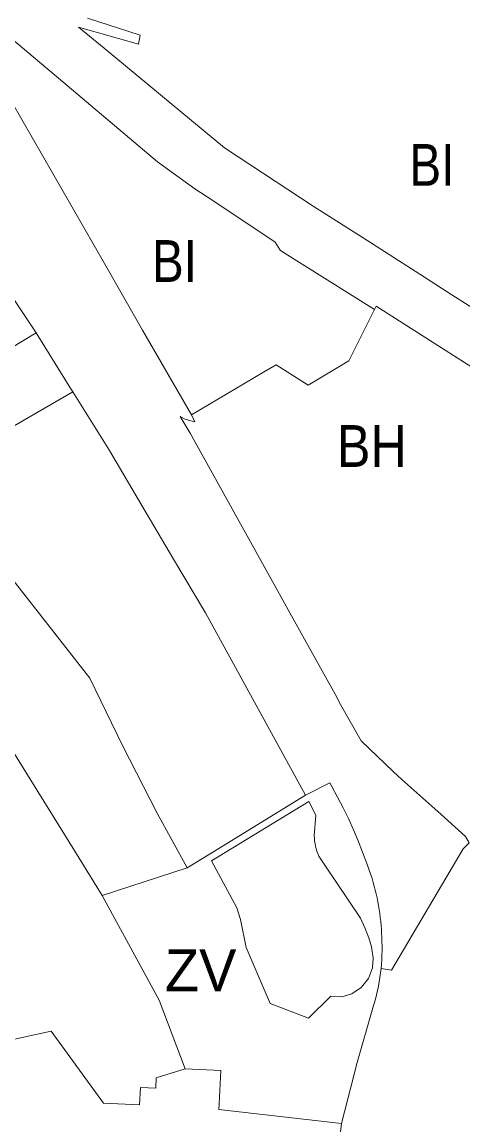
# Model space of a CAD drawing. Extents: x -650451 to -642268, y -1075216 to -1066610.
# Drawn here: x -646584.6 to -646458.2, y -1071698.5 to -1071382.4 of the extents above; entities that cross this region are included whole.
import ezdxf

# ---------------------------------------------------------------- set-up
doc = ezdxf.new("R2010")
doc.units = 0
doc.header["$LTSCALE"] = 4.8
for name, color, linetype, lineweight in [('1', 7, 'Continuous', 13), ('15', 7, 'Continuous', 13), ('2', 7, 'Continuous', 13), ('24', 7, 'Continuous', 13), ('40', 7, 'Continuous', 13), ('43', 7, 'Continuous', 13), ('9', 7, 'Continuous', 13)]:
    doc.layers.add(name, color=color, linetype=linetype, lineweight=lineweight)
doc.layers.add('62', color=7, linetype='Continuous')

msp = doc.modelspace()

# ---------------------------------------------------------------- linework, layer by layer
at = {"layer": '1'}
for points in [[(-646483.58, -1071464.76), (-646483.107, -1071463.81), (-646441.14, -1071490.5), (-646440.16, -1071489.43), (-646437.01, -1071491.61), (-646429.42, -1071496.8), (-646426.43, -1071498.81), (-646414.36, -1071506.9), (-646411.47, -1071508.58), (-646403.78, -1071514.21), (-646402.38, -1071515.24), (-646399.37, -1071517.73), (-646393.44, -1071524.71), (-646392.911, -1071525.561)], [(-646536.06, -1071494.9), (-646515.35, -1071482.75), (-646511.72, -1071480.63), (-646502.58, -1071486.42), (-646490.89, -1071479.44), (-646483.58, -1071464.76)], [(-646457.49, -1071615.83), (-646464.59, -1071609.41), (-646475.69, -1071599.42), (-646478.18, -1071597.11), (-646487.37, -1071588.37), (-646493.27, -1071577.93), (-646494.85, -1071575.01), (-646507.87, -1071551.64), (-646511.87, -1071544.47), (-646536.45, -1071500.22), (-646539.23, -1071495.37), (-646537.89, -1071496.17), (-646536.26, -1071496.69), (-646535.08, -1071496.91), (-646536.06, -1071494.9)]]:
    msp.add_lwpolyline(points, dxfattribs=at)
at = {"layer": '15'}
for points in [[(-646565.84, -1071381.21), (-646550.7, -1071386.17), (-646551.23, -1071388.71), (-646568.41, -1071383.81), (-646561.07, -1071389.85), (-646526.53, -1071418.41), (-646501.13, -1071435.17), (-646486.82, -1071444.25), (-646470.57, -1071454.67), (-646461.44, -1071460.52), (-646454.64, -1071464.89)], [(-646483.58, -1071464.76), (-646504.28, -1071451.75), (-646509.94, -1071448.19), (-646510.63, -1071447.76), (-646512.01, -1071445.44), (-646529.94, -1071433.53), (-646535.05, -1071430.14), (-646545.77, -1071422.43), (-646572.96, -1071399.49), (-646587.53, -1071387.19), (-646593.69, -1071394.81), (-646561, -1071451.57), (-646550.03, -1071470.64), (-646536.06, -1071494.9)], [(-646580.58, -1071471.48), (-646591.65, -1071454.91), (-646635.79, -1071481.6)], [(-646392.911, -1071525.561), (-646393.44, -1071524.71), (-646399.37, -1071517.73), (-646402.38, -1071515.24), (-646403.78, -1071514.21), (-646411.47, -1071508.58), (-646414.36, -1071506.9), (-646426.43, -1071498.81), (-646429.42, -1071496.8), (-646437.01, -1071491.61), (-646440.16, -1071489.43), (-646441.14, -1071490.5), (-646483.107, -1071463.81), (-646483.58, -1071464.76)], [(-646570, -1071488.38), (-646571.06, -1071486.69), (-646580.58, -1071471.48)], [(-646503.31, -1071603.95), (-646511.47, -1071589.11), (-646521.8, -1071570.34), (-646532.04, -1071551.72), (-646541.14, -1071536.3), (-646550.23, -1071520.88), (-646559.53, -1071505.12), (-646570, -1071488.38)], [(-646536.06, -1071494.9), (-646535.08, -1071496.91), (-646536.26, -1071496.69), (-646537.89, -1071496.17), (-646539.23, -1071495.37), (-646536.45, -1071500.22), (-646511.87, -1071544.47), (-646507.87, -1071551.64), (-646494.85, -1071575.01), (-646493.27, -1071577.93), (-646487.37, -1071588.37), (-646478.18, -1071597.11), (-646475.69, -1071599.42), (-646464.59, -1071609.41), (-646457.49, -1071615.83)], [(-646587.29, -1071591.3), (-646568.26, -1071622.03), (-646561.68, -1071632.65)], [(-646481.679, -1071653.609), (-646481.563, -1071652.329), (-646481.478, -1071651.047), (-646481.421, -1071649.765), (-646481.395, -1071648.483), (-646481.397, -1071647.203), (-646481.429, -1071645.925), (-646481.49, -1071644.65), (-646481.532, -1071643.515), (-646481.595, -1071642.38), (-646481.679, -1071641.245), (-646481.783, -1071640.11), (-646481.908, -1071638.977), (-646482.054, -1071637.846), (-646482.219, -1071636.717), (-646482.406, -1071635.592), (-646482.613, -1071634.469), (-646482.84, -1071633.351), (-646483.087, -1071632.238), (-646483.354, -1071631.13), (-646483.642, -1071630.028), (-646483.948, -1071628.931), (-646484.275, -1071627.842), (-646484.62, -1071626.76), (-646485.758, -1071623.489), (-646486.971, -1071620.242), (-646488.259, -1071617.023), (-646489.622, -1071613.833), (-646491.057, -1071610.675), (-646492.565, -1071607.552), (-646494.143, -1071604.466), (-646495.79, -1071601.42), (-646496.36, -1071600.42), (-646503.31, -1071603.95)], [(-646457.49, -1071615.83), (-646456.43, -1071617.64), (-646458.19, -1071619.33), (-646478.668, -1071654.059), (-646481.679, -1071653.609)], [(-646561.68, -1071632.65), (-646545.319, -1071662.695), (-646537.83, -1071682.37)], [(-646537.83, -1071682.37), (-646546.14, -1071684.96), (-646546.29, -1071687.96), (-646550.69, -1071687.74), (-646550.94, -1071692.73), (-646561.25, -1071692.22), (-646576.23, -1071671.54), (-646599.91, -1071676.7)]]:
    msp.add_lwpolyline(points, dxfattribs=at)
at = {"layer": '2'}
msp.add_line((-646623.18, -1071496.99), (-646580.58, -1071471.48), dxfattribs=at)
for points in [[(-646454.64, -1071464.89), (-646461.44, -1071460.52), (-646470.57, -1071454.67), (-646486.82, -1071444.25), (-646501.13, -1071435.17), (-646526.53, -1071418.41), (-646561.07, -1071389.85), (-646568.41, -1071383.81), (-646551.23, -1071388.71), (-646550.7, -1071386.17), (-646565.84, -1071381.21)], [(-646536.06, -1071494.9), (-646550.03, -1071470.64), (-646561, -1071451.57), (-646593.69, -1071394.81), (-646587.53, -1071387.19), (-646572.96, -1071399.49), (-646545.77, -1071422.43), (-646535.05, -1071430.14), (-646529.94, -1071433.53), (-646512.01, -1071445.44), (-646510.63, -1071447.76), (-646509.94, -1071448.19), (-646504.28, -1071451.75), (-646483.58, -1071464.76)], [(-646483.58, -1071464.76), (-646490.89, -1071479.44), (-646502.58, -1071486.42), (-646511.72, -1071480.63), (-646515.35, -1071482.75), (-646536.06, -1071494.9)], [(-646580.58, -1071471.48), (-646571.06, -1071486.69), (-646570, -1071488.38), (-646609.21, -1071510.98)]]:
    msp.add_lwpolyline(points, dxfattribs=at)
at = {"layer": '24'}
for points in [[(-646481.679, -1071653.609), (-646478.668, -1071654.059), (-646458.19, -1071619.33), (-646456.43, -1071617.64), (-646457.49, -1071615.83)], [(-646493.07, -1071698.02), (-646488.53, -1071680.55), (-646484.02, -1071664.89), (-646483.647, -1071663.67), (-646483.302, -1071662.439), (-646482.984, -1071661.198), (-646482.694, -1071659.949), (-646482.433, -1071658.693), (-646482.201, -1071657.429), (-646481.998, -1071656.16), (-646481.823, -1071654.887), (-646481.679, -1071653.609)], [(-646563.366, -1071989.538), (-646560.5, -1071985.93), (-646549.35, -1071970.07), (-646542.34, -1071958.23), (-646532.74, -1071938.42), (-646526.36, -1071922.76), (-646520.43, -1071906.43), (-646516.21, -1071888.59), (-646514.6, -1071878.48), (-646513.09, -1071870.85), (-646504.93, -1071812.52), (-646503.16, -1071794.13), (-646499.22, -1071754.7), (-646498.98, -1071753.64), (-646496.94, -1071733.76), (-646495.05, -1071714.52), (-646493.07, -1071698.02)]]:
    msp.add_lwpolyline(points, dxfattribs=at)
at = {"layer": '40'}
msp.add_line((-646561.68, -1071632.65), (-646537.28, -1071624.8), dxfattribs=at)
for points in [[(-646503.31, -1071603.95), (-646496.36, -1071600.42), (-646495.79, -1071601.42), (-646494.143, -1071604.466), (-646492.565, -1071607.552), (-646491.057, -1071610.675), (-646489.622, -1071613.833), (-646488.259, -1071617.023), (-646486.971, -1071620.242), (-646485.758, -1071623.489), (-646484.62, -1071626.76), (-646484.275, -1071627.842), (-646483.948, -1071628.931), (-646483.642, -1071630.028), (-646483.354, -1071631.13), (-646483.087, -1071632.238), (-646482.84, -1071633.351), (-646482.613, -1071634.469), (-646482.406, -1071635.592), (-646482.219, -1071636.717), (-646482.054, -1071637.846), (-646481.908, -1071638.977), (-646481.783, -1071640.11), (-646481.679, -1071641.245), (-646481.595, -1071642.38), (-646481.532, -1071643.515), (-646481.49, -1071644.65), (-646481.429, -1071645.925), (-646481.397, -1071647.203), (-646481.395, -1071648.483), (-646481.421, -1071649.765), (-646481.478, -1071651.047), (-646481.563, -1071652.329), (-646481.679, -1071653.609)], [(-646537.28, -1071624.8), (-646531.2, -1071621.07), (-646503.31, -1071603.95)], [(-646537.83, -1071682.37), (-646545.319, -1071662.695), (-646561.68, -1071632.65)], [(-646481.679, -1071653.609), (-646481.823, -1071654.887), (-646481.998, -1071656.16), (-646482.201, -1071657.429), (-646482.433, -1071658.693), (-646482.694, -1071659.949), (-646482.984, -1071661.198), (-646483.302, -1071662.439), (-646483.647, -1071663.67), (-646484.02, -1071664.89), (-646488.53, -1071680.55), (-646493.07, -1071698.02)], [(-646493.07, -1071698.02), (-646528.2, -1071694.03), (-646528.12, -1071692.36), (-646527.65, -1071682.88), (-646537.83, -1071682.37)]]:
    msp.add_lwpolyline(points, dxfattribs=at)
msp.add_lwpolyline([(-646500.83, -1071615.62), (-646500.34, -1071609.66), (-646502.39, -1071605.72), (-646530.27, -1071622.79), (-646522.99, -1071636.22), (-646522, -1071639.62), (-646520.32, -1071647.59), (-646513.43, -1071663.64), (-646502.53, -1071667.82), (-646496.06, -1071661.5), (-646492.89, -1071661.75), (-646490.07, -1071660.88), (-646487.36, -1071659.1), (-646485.29, -1071656.53), (-646484.15, -1071653.38), (-646483.97, -1071650.63), (-646484.38, -1071647.41), (-646485.2, -1071644.85), (-646486.31, -1071641.97), (-646487.56, -1071639.23), (-646497.83, -1071624.02), (-646499.55, -1071621.39), (-646499.829, -1071620.704), (-646500.076, -1071620.004), (-646500.289, -1071619.291), (-646500.468, -1071618.567), (-646500.612, -1071617.835), (-646500.721, -1071617.099), (-646500.793, -1071616.359)], close=True, dxfattribs=at)
at = {"layer": '43'}
for points in [[(-646609.21, -1071510.98), (-646598.63, -1071527.8), (-646565.17, -1071570.4), (-646555.78, -1071589.66), (-646545.89, -1071609.07), (-646537.28, -1071624.8), (-646561.68, -1071632.65)], [(-646561.68, -1071632.65), (-646568.26, -1071622.03), (-646587.29, -1071591.3)]]:
    msp.add_lwpolyline(points, dxfattribs=at)
at = {"layer": '9'}
for points in [[(-646599.91, -1071676.7), (-646576.23, -1071671.54), (-646561.25, -1071692.22), (-646550.94, -1071692.73), (-646550.69, -1071687.74), (-646546.29, -1071687.96), (-646546.14, -1071684.96), (-646537.83, -1071682.37)], [(-646537.83, -1071682.37), (-646527.65, -1071682.88), (-646528.12, -1071692.36), (-646528.2, -1071694.03), (-646493.07, -1071698.02)], [(-646493.07, -1071698.02), (-646495.05, -1071714.52), (-646496.94, -1071733.76), (-646498.98, -1071753.64), (-646499.22, -1071754.7), (-646503.16, -1071794.13), (-646504.93, -1071812.52), (-646513.09, -1071870.85), (-646514.6, -1071878.48), (-646516.21, -1071888.59), (-646520.43, -1071906.43), (-646526.36, -1071922.76), (-646532.74, -1071938.42), (-646542.34, -1071958.23), (-646549.35, -1071970.07), (-646560.5, -1071985.93), (-646563.366, -1071989.538)]]:
    msp.add_lwpolyline(points, dxfattribs=at)

# ---------------------------------------------------------------- texts
at = {"layer": '62'}
for s, width, p in [('BI', 0.85, (-646473.559, -1071429.306)), ('BI', 0.85, (-646547.354, -1071456.858)), ('BH', 0.9, (-646494.353, -1071509.87))]:
    msp.add_text(s, height=12, dxfattribs=dict(at, width=width)).set_placement(p)
msp.add_text('ZV', height=12, dxfattribs=at).set_placement((-646543.65, -1071660.149))

doc.saveas('drawing.dxf')
